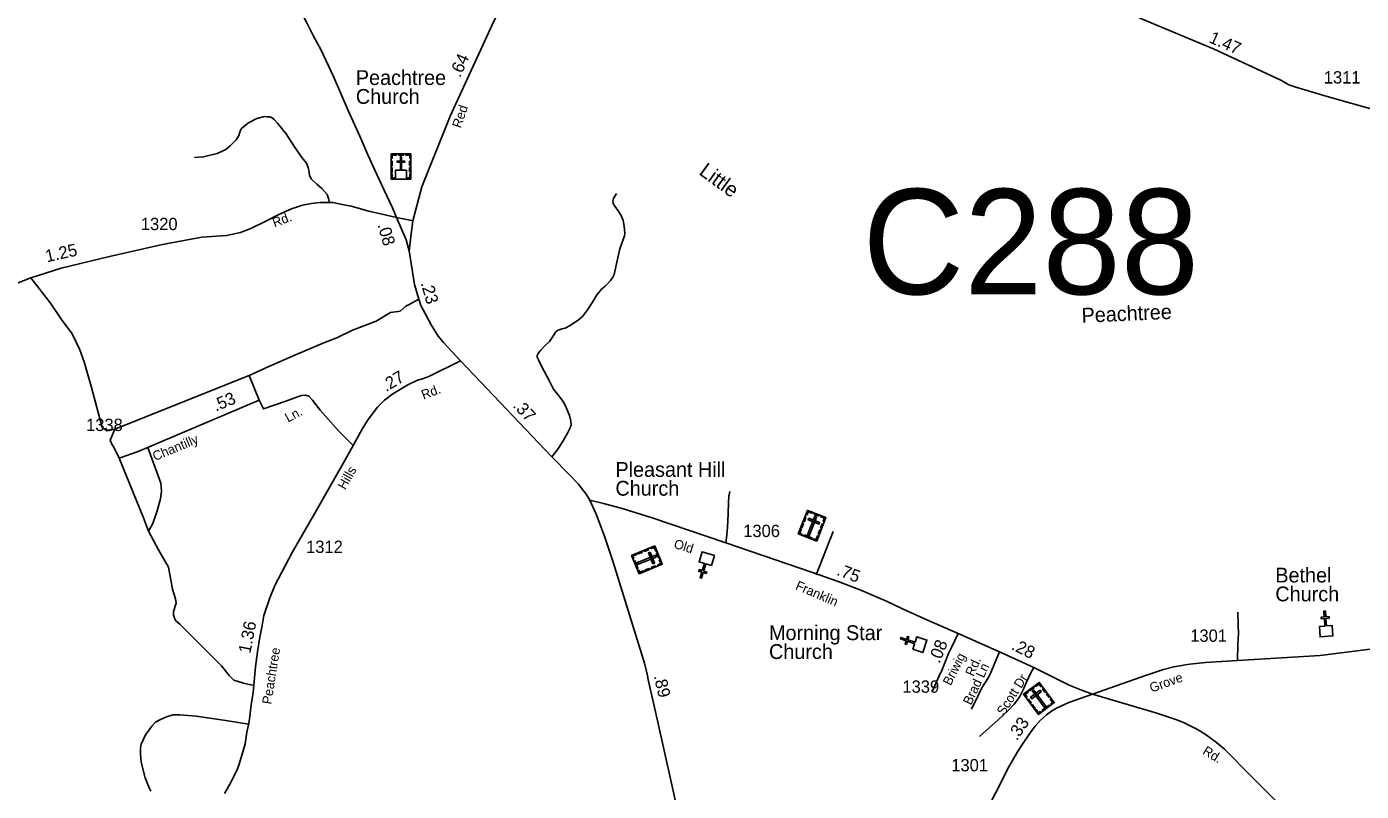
# Model space of a CAD drawing. Extents: x 2220236 to 2384410, y 720751 to 894131.
# Drawn here: x 2254848 to 2268370, y 812295 to 820039 of the extents above; entities that cross this region are included whole.
import ezdxf

# ---------------------------------------------------------------- set-up
doc = ezdxf.new("R2010")
doc.units = 0
doc.layers.add('Default', color=7, linetype='Continuous')

msp = doc.modelspace()

# ---------------------------------------------------------------- linework, layer by layer
at = {"layer": 'Default'}
for p, q in [((2258594, 818108), (2258764, 818072)), ((2257103, 816505), (2255740, 815964)), ((2257103, 816505), (2257202, 816257)), ((2263020, 814926), (2262847, 814488))]:
    msp.add_line(p, q, dxfattribs=at)
for points in [[(2258594, 818108), (2258553, 818205), (2258468, 818389), (2258398, 818536), (2258303, 818741), (2258224, 818931), (2258106, 819192), (2257956, 819536), (2257827, 819807), (2257755, 819945), (2257690, 820071), (2257684, 820085), (2257625, 820198), (2257577, 820279), (2257494, 820402), (2257395, 820554), (2256862, 821346), (2256428, 821929), (2256084, 822410), (2255806, 822793), (2255425, 823350)], [(2258724, 817770), (2258744, 817942), (2258762, 818074), (2258851, 818417), (2259140, 819134), (2259583, 820103), (2259652, 820235), (2259962, 820814)], [(2266120, 820129), (2266880, 819811), (2267556, 819498), (2267635, 819452), (2267708, 819427), (2268024, 819331), (2269029, 819050)], [(2256549, 818716), (2256640, 818720), (2256777, 818756), (2256866, 818794), (2256912, 818835), (2256969, 818893), (2256997, 818938), (2257009, 818972), (2257021, 819004), (2257047, 819030), (2257096, 819065), (2257181, 819111), (2257257, 819129), (2257282, 819127), (2257312, 819125), (2257336, 819115), (2257356, 819101), (2257388, 819063), (2257477, 818954), (2257556, 818831), (2257637, 818716), (2257683, 818657), (2257699, 818613), (2257709, 818565), (2257715, 818534), (2257729, 818500), (2257750, 818478), (2257788, 818444), (2257838, 818401), (2257867, 818371), (2257891, 818339), (2257905, 818300), (2257917, 818254)], [(2258594, 818108), (2258315, 818172), (2258137, 818222), (2258029, 818242), (2257950, 818258), (2257864, 818260), (2257814, 818260), (2257735, 818249), (2257641, 818232), (2257531, 818195), (2257397, 818135), (2257271, 818071), (2257120, 817996), (2257015, 817956), (2256874, 817924), (2256623, 817907), (2256478, 817882), (2256224, 817832), (2255688, 817712), (2255198, 817592), (2255038, 817542), (2254890, 817497), (2254662, 817406)], [(2260823, 818349), (2260793, 818298), (2260788, 818273), (2260789, 818247), (2260808, 818221), (2260840, 818175), (2260871, 818128), (2260893, 818075), (2260903, 818018), (2260906, 817981), (2260908, 817949), (2260905, 817922), (2260889, 817875), (2260857, 817788), (2260829, 817667), (2260799, 817529), (2260788, 817503), (2260763, 817469), (2260737, 817437), (2260710, 817412), (2260691, 817399), (2260676, 817384), (2260623, 817324), (2260580, 817250), (2260529, 817172), (2260478, 817104), (2260435, 817067), (2260399, 817042), (2260355, 817012), (2260304, 816987), (2260269, 816978), (2260246, 816968), (2260229, 816965), (2260210, 816948), (2260184, 816910), (2260146, 816851), (2260099, 816808), (2260055, 816761), (2260036, 816740), (2260027, 816723), (2260019, 816708), (2260021, 816691), (2260033, 816664), (2260065, 816602), (2260144, 816449), (2260184, 816368), (2260225, 816317), (2260274, 816257), (2260299, 816213), (2260325, 816160), (2260346, 816102), (2260361, 816045), (2260363, 816003), (2260353, 815975), (2260327, 815923), (2260287, 815851), (2260244, 815782), (2260210, 815734), (2260170, 815681)], [(2258724, 817770), (2258694, 817880), (2258594, 818108)], [(2259244, 816654), (2259071, 816839), (2259017, 816904), (2258946, 817019), (2258887, 817129), (2258840, 817216), (2258822, 817278), (2258778, 817427), (2258724, 817770)], [(2255740, 815964), (2255693, 815956), (2255657, 815945), (2255647, 815955), (2255613, 815981), (2255506, 816386), (2255465, 816527), (2255429, 816644), (2255386, 816766), (2255309, 816928), (2255202, 817075), (2255090, 817238), (2254890, 817497)], [(2258822, 817278), (2258723, 817227), (2258691, 817207), (2258632, 817158), (2258535, 817143), (2258389, 817056), (2258150, 816966), (2257992, 816889), (2257860, 816836), (2257572, 816716), (2257301, 816598), (2257103, 816505)], [(2258156, 815799), (2258249, 815968), (2258307, 816061), (2258404, 816186), (2258474, 816256), (2258559, 816322), (2258710, 816413), (2258807, 816459), (2258857, 816473), (2258921, 816497), (2259244, 816654)], [(2260553, 815242), (2260515, 815306), (2260434, 815409), (2260345, 815504), (2260170, 815681), (2259314, 816580), (2259244, 816654)], [(2258156, 815799), (2258009, 815941), (2257820, 816155), (2257744, 816256), (2257707, 816297), (2257674, 816306), (2257632, 816304), (2257603, 816295), (2257475, 816246), (2257248, 816168), (2257202, 816257), (2255978, 815736), (2255786, 815670)], [(2255740, 815964), (2255693, 815850), (2255713, 815805), (2255734, 815775), (2255786, 815670)], [(2256853, 812274), (2256906, 812367), (2256981, 812512), (2256997, 812558), (2257022, 812637), (2257061, 812775), (2257080, 812893), (2257095, 812969), (2257105, 813025), (2257123, 813171), (2257142, 813297), (2257165, 813556), (2257187, 813707), (2257210, 813856), (2257233, 813974), (2257252, 814075), (2257312, 814256), (2257363, 814378), (2257539, 814714), (2257767, 815113), (2258058, 815623), (2258156, 815799)], [(2255786, 815670), (2256032, 815066), (2256082, 814930)], [(2256074, 815777), (2256206, 815415), (2256215, 815334), (2256203, 815258), (2256166, 815127), (2256125, 815008), (2256082, 814930)], [(2261803, 810731), (2261771, 810808), (2261740, 810901), (2261704, 811037), (2261665, 811162), (2261628, 811324), (2261570, 811541), (2261526, 811727), (2261236, 813027), (2261148, 813411), (2261136, 813482), (2261107, 813594), (2260791, 814615), (2260703, 814878), (2260619, 815103), (2260553, 815242)], [(2260553, 815242), (2260692, 815211), (2260872, 815163), (2261185, 815066), (2261931, 814811), (2262809, 814512), (2263071, 814419), (2263300, 814332), (2263471, 814259), (2263558, 814222), (2263720, 814142), (2263969, 814031), (2264287, 813892)], [(2261973, 815330), (2261963, 815283), (2261960, 815221), (2261956, 815102), (2261948, 814973), (2261941, 814888), (2261931, 814811)], [(2256082, 814930), (2256183, 814740), (2256247, 814630), (2256286, 814564), (2256327, 814343), (2256356, 814243), (2256363, 814199), (2256337, 814117), (2256337, 814083), (2256345, 814050), (2256359, 814022), (2256401, 813989), (2256823, 813565), (2256899, 813468), (2256947, 813422), (2257044, 813390), (2257148, 813365)], [(2267119, 814110), (2267124, 813974), (2267125, 813894), (2267118, 813784), (2267116, 813621)], [(2264287, 813892), (2264217, 813750), (2264186, 813689), (2264112, 813503)], [(2264287, 813892), (2264705, 813708), (2265051, 813549), (2265411, 813369), (2265529, 813322), (2265645, 813279)], [(2265645, 813279), (2266193, 813470), (2266365, 813527), (2266469, 813554), (2266531, 813564), (2266589, 813575), (2266632, 813581), (2266792, 813601), (2267116, 813621), (2267952, 813669), (2268727, 813767)], [(2264419, 813127), (2264492, 813272), (2264525, 813344), (2264594, 813447), (2264618, 813499), (2264705, 813708)], [(2264112, 813503), (2264108, 813494), (2264024, 813311)], [(2264502, 812849), (2264600, 812939), (2264687, 813015), (2264794, 813115), (2264853, 813179), (2264885, 813221), (2264913, 813262), (2264941, 813317), (2264975, 813395), (2265021, 813495), (2265051, 813549)], [(2264536, 812029), (2264709, 812360), (2264787, 812519), (2264887, 812696), (2264956, 812801), (2265025, 812901), (2265067, 812954), (2265118, 813012), (2265182, 813069), (2265231, 813107), (2265283, 813138), (2265406, 813193), (2265645, 813279)], [(2265645, 813279), (2266297, 813085), (2266491, 813023), (2266570, 812992), (2266710, 812921), (2266787, 812874), (2266903, 812789), (2266984, 812720), (2267057, 812648), (2267182, 812520), (2267557, 812145)], [(2257096, 812976), (2256867, 813012), (2256566, 813056), (2256399, 813068), (2256331, 813070), (2256265, 813050), (2256196, 813019), (2256153, 812994), (2256116, 812953), (2256081, 812907), (2256052, 812868), (2256031, 812822), (2256007, 812771), (2256000, 812734), (2256000, 812672), (2256007, 812589), (2256050, 812430), (2256089, 812329), (2256107, 812297)]]:
    msp.add_lwpolyline(points, dxfattribs=at)
for points in [[(2258541, 818750), (2258740, 818750), (2258740, 818495), (2258541, 818495)], [(2258541, 818707), (2258552, 818707), (2258552, 818739), (2258593, 818739), (2258593, 818750), (2258541, 818750)], [(2258541, 818633), (2258541, 818676), (2258552, 818676), (2258552, 818633)], [(2258584, 818495), (2258696, 818495), (2258696, 818586), (2258645, 818586), (2258645, 818668), (2258678, 818668), (2258678, 818679), (2258645, 818679), (2258645, 818721), (2258634, 818721), (2258634, 818679), (2258600, 818679), (2258600, 818668), (2258634, 818668), (2258634, 818586), (2258584, 818586)], [(2258615, 818750), (2258667, 818750), (2258667, 818739), (2258615, 818739)], [(2258740, 818707), (2258729, 818707), (2258729, 818739), (2258688, 818739), (2258688, 818750), (2258740, 818750)], [(2258728, 818634), (2258728, 818677), (2258740, 818677), (2258740, 818634)], [(2258541, 818565), (2258541, 818609), (2258552, 818609), (2258552, 818565)], [(2258574, 818495), (2258574, 818507), (2258552, 818507), (2258552, 818547), (2258541, 818547), (2258541, 818495)], [(2258707, 818495), (2258707, 818507), (2258729, 818507), (2258729, 818547), (2258740, 818547), (2258740, 818495)], [(2258728, 818568), (2258728, 818611), (2258740, 818611), (2258740, 818568)], [(2262760, 815140), (2262945, 815067), (2262852, 814830), (2262666, 814903)], [(2262744, 815100), (2262755, 815096), (2262766, 815125), (2262804, 815111), (2262808, 815121), (2262760, 815140)], [(2262829, 815113), (2262877, 815094), (2262873, 815083), (2262825, 815102)], [(2262692, 814968), (2262708, 815008), (2262719, 815004), (2262703, 814964)], [(2262717, 815031), (2262733, 815071), (2262743, 815067), (2262727, 815027)], [(2262851, 815073), (2262833, 815080), (2262759, 814891), (2262776, 814884)], [(2262773, 815062), (2262766, 815044), (2262876, 815001), (2262882, 815019)], [(2262892, 814963), (2262908, 815003), (2262918, 814999), (2262902, 814959)], [(2262929, 815027), (2262919, 815031), (2262930, 815061), (2262893, 815076), (2262897, 815086), (2262945, 815067)], [(2262697, 814891), (2262701, 814902), (2262681, 814910), (2262696, 814947), (2262685, 814951), (2262666, 814903)], [(2262724, 814893), (2262803, 814862), (2262799, 814851), (2262720, 814882)], [(2262821, 814842), (2262825, 814853), (2262846, 814845), (2262860, 814882), (2262871, 814878), (2262852, 814830)], [(2262868, 814901), (2262883, 814942), (2262894, 814938), (2262878, 814897)], [(2261211, 814780), (2261287, 814596), (2261052, 814499), (2260976, 814683)], [(2260989, 814652), (2260999, 814657), (2260991, 814677), (2261028, 814692), (2261024, 814703), (2260976, 814683)], [(2261041, 814709), (2261081, 814726), (2261085, 814715), (2261045, 814699)], [(2261103, 814735), (2261143, 814752), (2261147, 814741), (2261107, 814725)], [(2261164, 814716), (2261147, 814709), (2261192, 814600), (2261209, 814607)], [(2261171, 814763), (2261176, 814753), (2261205, 814765), (2261221, 814728), (2261231, 814732), (2261211, 814780)], [(2261240, 814711), (2261259, 814663), (2261249, 814659), (2261229, 814707)], [(2261785, 814582), (2261730, 814598), (2261708, 814526), (2261738, 814516), (2261734, 814501), (2261703, 814510), (2261685, 814453), (2261670, 814458), (2261688, 814515), (2261657, 814524), (2261662, 814540), (2261692, 814530), (2261715, 814603), (2261660, 814620), (2261691, 814722), (2261816, 814683)], [(2261009, 814634), (2261041, 814556), (2261030, 814551), (2260998, 814630)], [(2261226, 814668), (2261219, 814685), (2261031, 814608), (2261038, 814591)], [(2261175, 814562), (2261215, 814578), (2261220, 814568), (2261180, 814551)], [(2261247, 814579), (2261243, 814590), (2261273, 814602), (2261257, 814639), (2261268, 814644), (2261287, 814596)], [(2261039, 814529), (2261050, 814534), (2261058, 814513), (2261096, 814529), (2261100, 814518), (2261052, 814499)], [(2261114, 814537), (2261154, 814553), (2261159, 814543), (2261119, 814526)], [(2267945, 813964), (2268002, 813969), (2267996, 814045), (2267964, 814042), (2267963, 814058), (2267995, 814061), (2267991, 814121), (2268007, 814122), (2268011, 814062), (2268043, 814064), (2268044, 814048), (2268012, 814046), (2268018, 813970), (2268075, 813974), (2268083, 813868), (2267952, 813858)], [(2263827, 813736), (2263844, 813790), (2263772, 813814), (2263762, 813783), (2263747, 813788), (2263757, 813819), (2263700, 813838), (2263705, 813853), (2263762, 813834), (2263772, 813864), (2263787, 813859), (2263777, 813829), (2263849, 813805), (2263868, 813860), (2263969, 813826), (2263928, 813702)], [(2264947, 813278), (2265107, 813397), (2265259, 813193), (2265099, 813074)], [(2265006, 813322), (2265048, 813353), (2265055, 813344), (2265013, 813313)], [(2265133, 813362), (2265123, 813355), (2265104, 813381), (2265072, 813357), (2265065, 813366), (2265107, 813397)], [(2264973, 813243), (2264982, 813250), (2264963, 813276), (2264995, 813300), (2264989, 813309), (2264947, 813278)], [(2265017, 813184), (2264991, 813219), (2265000, 813225), (2265026, 813191)], [(2265020, 813248), (2265031, 813233), (2265126, 813303), (2265115, 813318)], [(2265052, 813320), (2265037, 813309), (2265158, 813146), (2265173, 813157)], [(2265167, 813297), (2265141, 813331), (2265150, 813338), (2265176, 813303)], [(2265206, 813244), (2265180, 813278), (2265190, 813285), (2265215, 813251)], [(2265232, 813173), (2265225, 813182), (2265243, 813195), (2265219, 813228), (2265228, 813234), (2265259, 813193)], [(2265057, 813130), (2265031, 813165), (2265040, 813171), (2265066, 813137)], [(2265125, 813094), (2265118, 813103), (2265101, 813090), (2265077, 813122), (2265068, 813115), (2265099, 813074)], [(2265138, 813117), (2265206, 813168), (2265213, 813159), (2265145, 813108)]]:
    msp.add_lwpolyline(points, close=True, dxfattribs=at)

# ---------------------------------------------------------------- texts
for s, height, rotation, p in [('1.47', 125, 336.2042, (2266818, 819884)), ('.64', 125, 66.2412, (2259241, 819518)), ('Red', 95, 71.3489, (2259246, 819006)), ('Little', 150, 323.8293, (2261650, 818550)), ('Rd.', 95, 20.6232, (2257359, 818006)), ('.08', 125, 286.2505, (2258401, 818032)), ('1.25', 125, 12.6173, (2255052, 817652)), ('.23', 125, 286.2505, (2258839, 817442)), ('Peachtree', 150, 2.5123, (2265539, 817040)), ('.27', 125, 31.0953, (2258489, 816337)), ('.53', 125, 23.0441, (2256764, 816139)), ('Rd.', 95, 20.6232, (2258868, 816262)), ('.37', 125, 313.6449, (2259767, 816194)), ('Ln.', 95, 27.5868, (2257496, 816029)), ('Chantilly', 95, 22.7134, (2256148, 815639)), ('Hills', 95, 60.5899, (2258075, 815343)), ('Old', 95, 342.7597, (2261397, 814762)), ('.75', 125, 338.8212, (2263046, 814489)), ('Franklin', 95, 336.6205, (2262629, 814344)), ('1.36', 125, 79.0839, (2257114, 813686)), ('.08', 125, 68.1546, (2264096, 813583)), ('.28', 125, 333.321, (2264816, 813737)), ('Peachtree', 95, 80.9408, (2257326, 813171)), ('Briwig', 95, 63.3244, (2264209, 813358)), ('Rd.', 95, 65.2697, (2264439, 813452)), ('Brad Ln', 95, 65.0531, (2264416, 813161)), ('.89', 125, 282.8517, (2261201, 813461)), ('Scott Dr', 95, 57.6252, (2264749, 813056)), ('Grove', 95, 19.8162, (2266245, 813294)), ('.33', 125, 55.5277, (2264880, 812800)), ('Rd.', 95, 328.3061, (2266754, 812679))]:
    msp.add_text(s, height=height, rotation=rotation, dxfattribs=at).set_placement(p)
for s, height, p in [('Peachtree', 150, (2258183, 819449)), ('1311', 125, (2267990, 819464)), ('Church', 150, (2258183, 819258)), ('C288', 1066.3, (2263317, 817329)), ('1320', 125, (2256005, 817979)), ('1338', 125, (2255450, 815944)), ('Pleasant Hill', 150, (2260813, 815480)), ('Church', 150, (2260813, 815289)), ('1306', 125, (2262108, 814870)), ('1312', 125, (2257679, 814709)), ('Bethel', 150, (2267499, 814410)), ('Church', 150, (2267499, 814219)), ('Morning Star', 150, (2262369, 813826)), ('1301', 125, (2266637, 813809)), ('Church', 150, (2262369, 813635)), ('1339', 125, (2263721, 813293)), ('1301', 125, (2264216, 812497))]:
    msp.add_text(s, height=height, dxfattribs=at).set_placement(p)

doc.saveas('drawing.dxf')
